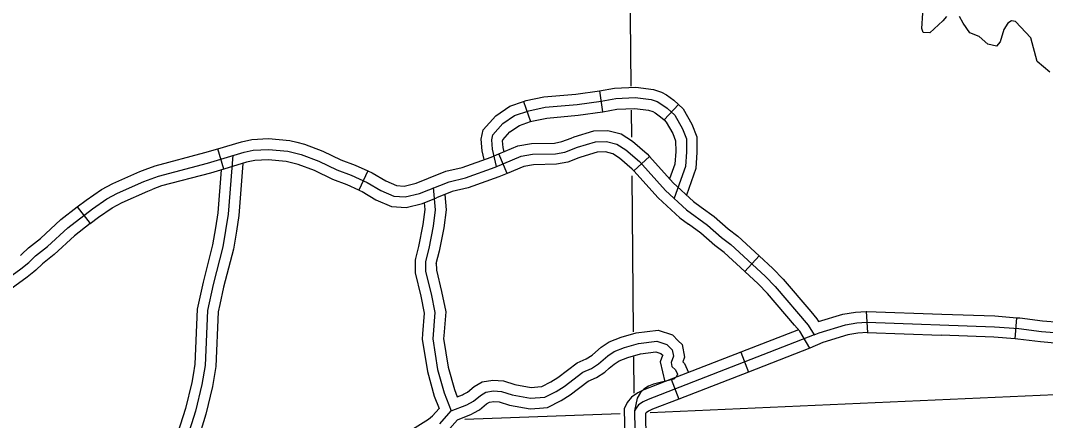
# Model space of a CAD drawing. Extents: x 1212896 to 1368412, y 378476 to 478763.
# Drawn here: x 1259381 to 1266627, y 426990 to 429817 of the extents above; entities that cross this region are included whole.
import ezdxf

# ---------------------------------------------------------------- set-up
doc = ezdxf.new("R2010")
doc.units = 0
for name, color, linetype in [('Level 31', 7, 'Continuous'), ('Level 32', 7, 'Continuous'), ('Level 45', 7, 'Continuous'), ('Level 46', 7, 'Continuous'), ('Level 5', 7, 'Continuous'), ('Level 9', 7, 'Continuous')]:
    doc.layers.add(name, color=color, linetype=linetype)

msp = doc.modelspace()

# ---------------------------------------------------------------- linework, layer by layer
at = {"layer": 'Level 31'}
for p, q in [((1260818.2, 428767.2), (1260775.2, 428910.9)), ((1262820.1, 428736.2), (1262762.1, 428874.5)), ((1263826.8, 428855.8), (1263715.5, 428755.3)), ((1261835.1, 428755.1), (1261772.1, 428618.9)), ((1262820.1, 428736.2), (1262820.1, 428736.2)), ((1263715.5, 428755.3), (1263715.5, 428755.3)), ((1259782.5, 428500.5), (1259874.3, 428381.9)), ((1259782.5, 428500.5), (1259874.3, 428381.9)), ((1259874.3, 428381.9), (1259874.3, 428381.9)), ((1264500.7, 428043.4), (1264602.5, 428153.5)), ((1264500.7, 428043.4), (1264500.7, 428043.4)), ((1265358.6, 427761.2), (1265368.6, 427611.6)), ((1266412.9, 427567.2), (1266424.5, 427716.8)), ((1266424.5, 427716.8), (1266424.5, 427716.8))]:
    msp.add_line(p, q, dxfattribs=at)
for points in [[(1263274.1, 428986.7), (1263293.9, 428994.3), (1263432.9, 429036.5), (1263532.2, 429039), (1263626.6, 429015.5), (1263706.1, 428965.4), (1263810.3, 428874.1), (1263826.8, 428855.8)], [(1259093.9, 427852.9), (1259382.8, 428061.5), (1259440.7, 428107.4), (1259487.5, 428153.2), (1259571.9, 428219.4), (1259715.6, 428352.1), (1259889.3, 428486.6), (1259991.6, 428557.3), (1260067.6, 428596.3), (1260253.6, 428680.1), (1260356.4, 428718.2), (1260703.4, 428809.7), (1260960.9, 428886.7), (1261026.6, 428900.3), (1261133.5, 428906.3), (1261270.6, 428894.6), (1261365.6, 428869.4), (1261488.9, 428823.7), (1261616.5, 428761.1), (1261718.5, 428724.8), (1261830.9, 428672.8), (1261927.5, 428615.4), (1262020.6, 428574.9), (1262100.7, 428570), (1262200.2, 428594.6), (1262410.2, 428678.1), (1262525.6, 428704.1), (1262735.8, 428780.7), (1262919, 428857.5), (1262999.7, 428871.6), (1263163, 428874.6), (1263228.5, 428887.6), (1263318.6, 428922), (1263445.2, 428960.4), (1263523.8, 428962.4), (1263596.3, 428944.3), (1263660.3, 428904), (1263756.6, 428819.6), (1263940.9, 428615.6), (1264089.5, 428478.6), (1264236.3, 428371.5), (1264335.6, 428284.2), (1264402.9, 428234), (1264645.8, 428009.5), (1264715.9, 427937.2), (1264948.8, 427663.7), (1264990.6, 427594.8), (1265027.2, 427610.8), (1265211.9, 427666.7), (1265292.2, 427680.2), (1265363.7, 427685), (1266265, 427652.5), (1266438.5, 427639.1), (1266598.1, 427618.3), (1266721.4, 427608.6)], [(1260775.2, 428910.9), (1260942.2, 428960.8), (1261016.7, 428976.3), (1261134.6, 428982.8), (1261283.8, 428970.1), (1261333.9, 428956.8)], [(1261333.9, 428956.8), (1261388.7, 428942.3), (1261519, 428894), (1261646.3, 428831.6), (1261747.4, 428795.6), (1261835.1, 428755.1)], [(1262762.1, 428874.5), (1262897.4, 428931.2), (1262992.4, 428947.8), (1263154.7, 428950.8), (1263207.2, 428961.3), (1263274.1, 428986.7)], [(1260263, 428765), (1260333.3, 428791.1), (1260682.7, 428883.3), (1260775.2, 428910.9)], [(1263715.5, 428755.3), (1263704.8, 428767.1), (1263616.2, 428844.8), (1263567, 428875.7), (1263515.6, 428888.5), (1263457, 428887), (1263342.5, 428852.3), (1263327.5, 428846.6)], [(1261295.5, 428811.8), (1261258, 428821.8), (1261132.4, 428832.5), (1261036.1, 428827.1), (1260978.9, 428815.3), (1260818.2, 428767.2)], [(1261772.1, 428618.9), (1261690.7, 428656.6), (1261587.9, 428693.1), (1261459.8, 428756), (1261343.3, 428799.2), (1261295.5, 428811.8)], [(1262265.4, 428702.7), (1262387.6, 428751.3), (1262504.1, 428777.6), (1262708, 428851.8), (1262762.1, 428874.5)], [(1263327.5, 428846.6), (1263248.9, 428816.6), (1263170.9, 428801.1), (1263006.8, 428798.1), (1262939.8, 428786.4), (1262820.1, 428736.2)], [(1263826.8, 428855.8), (1263995.2, 428669.4), (1264138, 428537.7), (1264191.9, 428498.4)], [(1259782.5, 428500.5), (1259844.2, 428548.3), (1259952.3, 428623), (1260034.5, 428665.1), (1260224.6, 428750.8), (1260263, 428765)], [(1260818.2, 428767.2), (1260723.3, 428738.8), (1260378.6, 428647.9), (1260315.1, 428624.4)], [(1261835.1, 428755.1), (1261866.6, 428740.5), (1261962.4, 428683.5), (1262038.7, 428650.3), (1262093.7, 428646.9), (1262176.8, 428667.5), (1262265.4, 428702.7)], [(1262820.1, 428736.2), (1262762.7, 428712.1), (1262546.4, 428633.4), (1262432, 428607.6), (1262320.9, 428563.4)], [(1263715.5, 428755.3), (1263888.5, 428563.7), (1264042.7, 428421.6), (1264103.5, 428377.2)], [(1259874.3, 428381.9), (1259932.8, 428427.2), (1260029.5, 428494), (1260099.6, 428529.9), (1260281.6, 428612), (1260315.1, 428624.4)], [(1261772.1, 428618.9), (1261796.6, 428607.6), (1261893.8, 428549.7), (1262003.1, 428502.2), (1262107.5, 428495.8), (1262222.7, 428524.3), (1262320.9, 428563.4)], [(1259380.7, 428157.4), (1259390.1, 428164.8), (1259437.1, 428210.7), (1259522.3, 428277.6), (1259666.2, 428410.5), (1259782.5, 428500.5)], [(1264191.9, 428498.4), (1264284.1, 428431.2), (1264383.7, 428343.6), (1264451.8, 428292.8), (1264602.5, 428153.5)], [(1259874.3, 428381.9), (1259763.2, 428295.8), (1259619.7, 428163.3), (1259536.1, 428097.7), (1259489.5, 428052.1), (1259474, 428039.9)], [(1264500.7, 428043.4), (1264355.8, 428177.3), (1264289.2, 428226.9), (1264190.2, 428314), (1264103.5, 428377.2)], [(1264602.5, 428153.5), (1264699.2, 428064.2), (1264772.5, 427988.6), (1264967.1, 427760)], [(1259474, 428039.9), (1259427.2, 428002.7), (1259138.2, 427794.1), (1259050, 427724.8)], [(1264852.9, 427662.8), (1264661.4, 427887.7), (1264594.4, 427956.8), (1264500.7, 428043.4)], [(1264967.1, 427760), (1265010.9, 427708.6), (1265022.7, 427689.2), (1265194.4, 427741.2), (1265283.3, 427756.2), (1265358.6, 427761.2)], [(1265358.5, 427761.2), (1265362.5, 427761.5), (1265894.1, 427742.3)], [(1265894.1, 427742.3), (1266269.3, 427728.8), (1266424.5, 427716.8)], [(1265368.6, 427611.6), (1265300.8, 427607), (1265228.8, 427594.8), (1265052.6, 427541.6), (1264961, 427501.7), (1264888.9, 427620.5), (1264852.9, 427662.8)], [(1266424.5, 427716.8), (1266446.3, 427715.1), (1266606, 427694.3), (1266724.9, 427684.9), (1266945.7, 427682.4)], [(1265364.9, 427611.3), (1265888.7, 427592.4)], [(1266412.9, 427567.2), (1266260.8, 427579), (1265888.7, 427592.4)], [(1266944, 427532.4), (1266718.1, 427535), (1266590.5, 427545.1), (1266430.9, 427565.8), (1266412.9, 427567.2)]]:
    msp.add_lwpolyline(points, dxfattribs=at)
at = {"layer": 'Level 32'}
for p, q in [((1263473.4, 429319.9), (1263493.9, 429171.3)), ((1262937.3, 429244.7), (1262986, 429102.8)), ((1264031.4, 429224.6), (1263930, 429114.1)), ((1264471.8, 427472.3), (1264526.1, 427332.5)), ((1263979.6, 427281.1), (1264033.9, 427141.3))]:
    msp.add_line(p, q, dxfattribs=at)
for points in [[(1262937.3, 429244.7), (1262955.3, 429250.9), (1263079.5, 429276.7), (1263306.7, 429296.9), (1263473.4, 429319.9)], [(1263473.4, 429319.9), (1263473.5, 429319.9), (1263579.5, 429340.2), (1263729.6, 429346.5), (1263855.1, 429330.6), (1263912.1, 429311.1), (1263946.8, 429291.6), (1263998.9, 429254.4), (1264031.4, 429224.6)], [(1262658.6, 428833.8), (1262644.7, 428895.8), (1262637.6, 428977.9), (1262652.3, 429043.8), (1262741.3, 429144), (1262840.8, 429211.5), (1262937.3, 429244.7)], [(1262745.1, 428784.5), (1262717.6, 428907.1), (1262711.9, 428972.9), (1262720, 429009.1), (1262790.2, 429088.2), (1262874, 429145.1), (1262974.8, 429179.8), (1263090.3, 429203.8), (1263315, 429223.7), (1263485.5, 429247.2), (1263588.1, 429266.9), (1263726.5, 429272.7), (1263838.5, 429258.5), (1263881.9, 429243.7), (1263907.2, 429229.4), (1263952.4, 429197.1), (1264006.3, 429147.7), (1264060.2, 429051.9), (1264087.7, 428981.3), (1264089, 428889.3), (1264081.6, 428786.2), (1264001.5, 428560.7)], [(1262986, 429102.8), (1262995.1, 429106), (1263101.5, 429128.1), (1263323.6, 429147.8), (1263493.9, 429171.3)], [(1263493.9, 429171.3), (1263497.9, 429171.8), (1263596.9, 429190.8), (1263723.3, 429196.1), (1263821.1, 429183.7), (1263850.5, 429173.7), (1263866.2, 429164.8), (1263904.3, 429137.6), (1263930, 429114.1)], [(1264031.4, 429224.6), (1264064.7, 429194), (1264126.9, 429083.5), (1264161.1, 428995.6), (1264162.7, 428887.3), (1264154.3, 428771), (1264087.9, 428583.9)], [(1262799.7, 428890.2), (1262793.3, 428918.8), (1262789, 428967.8), (1262790.2, 428973.2), (1262841, 429030.4), (1262908.5, 429076.2), (1262986, 429102.8)], [(1263930, 429114.1), (1263945.7, 429099.6), (1263991, 429019.2), (1264011.5, 428966.4), (1264012.6, 428891.5), (1264006.2, 428802), (1263969.3, 428698.1)], [(1264990.6, 427594.8), (1263817.3, 427139.1), (1263782.1, 427122.1), (1263750.6, 427100.1), (1263731.8, 427077.9), (1263722, 427057.2), (1263766.5, 424499.1), (1263788, 424416.6), (1263819, 424360.6), (1263852.1, 424317.5), (1263894.2, 424235.7), (1263900.1, 424181.5), (1263886.2, 424080.9)], [(1264880.1, 427630.9), (1264471.8, 427472.3)], [(1264471.8, 427472.3), (1263979.6, 427281.1)], [(1264961.1, 427501.5), (1264526.1, 427332.5)], [(1264526.1, 427332.5), (1264033.9, 427141.3)], [(1263979.6, 427281.1), (1263788, 427206.7), (1263744.8, 427185.8), (1263700.6, 427155), (1263669.4, 427118.1), (1263648.1, 427073.2), (1263651.8, 426860.1)], [(1264033.9, 427141.3), (1263847.8, 427069), (1263820.8, 427055.9), (1263802.5, 427043.2), (1263798.7, 427038.7), (1263801.8, 426862.7)]]:
    msp.add_lwpolyline(points, dxfattribs=at)
at = {"layer": 'Level 45'}
for points in [[(1260880.7, 428865.6), (1260849, 428448), (1260810.8, 428217.1), (1260742.5, 427950.4), (1260703.1, 427768.5), (1260686, 427379.2), (1260663.4, 427244.7), (1260618.2, 427055.6), (1260559.9, 426870.2)], [(1262298.6, 428636.2), (1262313.2, 428479.7), (1262298.1, 428364.3), (1262266.2, 428204.6), (1262243.4, 428115), (1262244.3, 428042.1), (1262283.3, 427885.2), (1262309.6, 427753.9), (1262294.4, 427567.6), (1262329.3, 427351), (1262375.2, 427185), (1262425.4, 427057.4)], [(1262345.2, 426966.9), (1262425.4, 427057.4), (1262537, 427101.1), (1262583.8, 427126.5), (1262631.8, 427167.8), (1262671.3, 427189.8), (1262724, 427199.2), (1262779.9, 427194.3), (1262855.9, 427170.7), (1262986.3, 427147.1), (1263086.4, 427154.8), (1263166.5, 427195.7), (1263223.6, 427231.4), (1263355, 427330.9), (1263417, 427358.5), (1263466.7, 427390.7), (1263532.3, 427447.4), (1263578.5, 427478.6), (1263649.9, 427505.5), (1263749.4, 427533.8), (1263880, 427550.9), (1263948.7, 427528), (1263986.8, 427488.9), (1263995.7, 427443.6), (1263979.2, 427399.3), (1263985.5, 427372.4), (1264010.6, 427348.8), (1264024.9, 427316.8), (1264018.8, 427300.6), (1263998.8, 427281.8), (1263855.7, 427246.1), (1263820, 427232.1), (1263787.5, 427211.3), (1263763.1, 427187.6), (1263741.1, 427148.1), (1263722, 427057.2)]]:
    msp.add_lwpolyline(points, dxfattribs=at)
at = {"layer": 'Level 46'}
for points in [[(1260799, 428761.5), (1260775.8, 428456.8), (1260758.5, 428352.3)], [(1260952.9, 428807.5), (1260924.9, 428438.8), (1260906.5, 428327.8)], [(1262234.7, 428529.1), (1262239.1, 428481), (1262225.4, 428376.3), (1262194.3, 428220.8), (1262172.3, 428133.9)], [(1262379.9, 428586.8), (1262390, 428478.2), (1262373.5, 428351.9), (1262340.7, 428187.7), (1262317.7, 428097)], [(1260758.5, 428352.3), (1260738.7, 428232.3), (1260670.9, 427967.4), (1260643.5, 427841)], [(1260906.5, 428327.8), (1260885.6, 428201.4), (1260816.9, 427932.9), (1260790.1, 427809.3)], [(1262172.3, 428133.9), (1262169.7, 428123.8), (1262170.8, 428032.6), (1262211.4, 427869), (1262235.4, 427749.6), (1262223.3, 427601.8)], [(1262319.9, 428105.9), (1262320.5, 428051.9), (1262357.8, 427901.9), (1262386.7, 427758.4), (1262372.8, 427589.5)], [(1260643.5, 427841), (1260629.9, 427778), (1260612.7, 427387), (1260600.2, 427312.5)], [(1260790.1, 427809.3), (1260779.2, 427758.7), (1260762.1, 427371.2), (1260748.1, 427287.6)], [(1262223.3, 427601.8), (1262220.3, 427564.7), (1262257.3, 427335.3), (1262305.2, 427161.6), (1262339.3, 427075.3)], [(1262372.8, 427589.5), (1262371.3, 427570.6), (1262404.1, 427367.3), (1262447.7, 427209.2), (1262468.6, 427156.3)], [(1263444.8, 427472.7), (1263485.8, 427508.2), (1263543.2, 427546.9), (1263626, 427578.1), (1263733.9, 427608.8), (1263887.5, 427628.9), (1263990.4, 427594.6), (1264030.4, 427553.6)], [(1264030.4, 427553.6), (1264057.4, 427526), (1264074.8, 427437.2), (1264062.7, 427404.7), (1264074.1, 427393.9), (1264103.1, 427329.1)], [(1263039, 427227.7), (1263065.3, 427229.8), (1263128.8, 427262.2), (1263180.2, 427294.3), (1263315.9, 427397.1), (1263380.4, 427425.9), (1263420.8, 427452), (1263444.8, 427472.7)], [(1263542.9, 427359.3), (1263577.1, 427388.8), (1263612.6, 427412.8), (1263673, 427435.5), (1263764.4, 427461.5), (1263872.8, 427475.7), (1263908.5, 427463.8), (1263923.1, 427448.9)], [(1263918.8, 427453.2), (1263919.5, 427449.9), (1263902.4, 427404.1), (1263935.5, 427264)], [(1263050.4, 427078.2), (1263106.8, 427082.5), (1263202.8, 427131.6), (1263265.4, 427170.7), (1263392.7, 427267.1), (1263452.2, 427293.6), (1263511, 427331.7), (1263542.9, 427359.3)], [(1260600.2, 427312.5), (1260591.3, 427259.4), (1260547.2, 427075.3), (1260491.4, 426897.8), (1260457.1, 426828.8)], [(1260748.1, 427287.6), (1260738.3, 427229.5), (1260691.9, 427035.3), (1260631, 426841.5), (1260591.4, 426762)], [(1262513, 427175), (1262540.2, 427189.7), (1262587.8, 427230.7), (1262645.2, 427262.7), (1262720.6, 427276.2), (1262794.7, 427269.7), (1262874.1, 427245), (1262990.2, 427224), (1263039, 427227.7)], [(1262468.6, 427156.3), (1262504.7, 427170.5), (1262513, 427175)], [(1262076.1, 426860.8), (1262152.8, 426929.6), (1262263.9, 427000.2), (1262292.6, 427022.8), (1262339.3, 427075.3)], [(1262584.7, 427043.2), (1262625.8, 427065.6), (1262674.1, 427107.1), (1262696.3, 427119.5), (1262727.3, 427125), (1262765.6, 427121.6), (1262838.3, 427099), (1262982.5, 427073), (1263050.4, 427078.2)], [(1262176.2, 426749.1), (1262243.7, 426809.6), (1262350.5, 426877.6), (1262395.8, 426913), (1262468.8, 426995.3), (1262568.2, 427034.2), (1262584.7, 427043.2)]]:
    msp.add_lwpolyline(points, dxfattribs=at)
at = {"layer": 'Level 5'}
for points in [[(1263698.4, 429353.6), (1263684.1, 430822.6)], [(1263701.9, 428992.7), (1263700, 429183)], [(1263715.2, 427616.7), (1263704.5, 428720.2)], [(1263719.4, 427182.5), (1263716.9, 427440.1)], [(1267968, 427227.9), (1263832.2, 427044.5)], [(1263620.7, 427036), (1262521.9, 426996.1)]]:
    msp.add_lwpolyline(points, dxfattribs=at)
at = {"layer": 'Level 9'}
for points in [[(1265926, 429846.4), (1265899.7, 429815.7), (1265807.9, 429729.3), (1265761.7, 429733.1), (1265753, 429759.8), (1265759.3, 429869)], [(1266657.5, 429452.9), (1266567.5, 429527.5), (1266522.2, 429695.2), (1266414.3, 429809.3), (1266385.1, 429815.5), (1266359.5, 429797.8), (1266332.6, 429753.2), (1266306.8, 429666.5), (1266280.6, 429634.8), (1266219.2, 429650.2), (1266157.8, 429703.6), (1266092, 429729.8), (1266044.3, 429798.5), (1266019, 429845.8)]]:
    msp.add_lwpolyline(points, dxfattribs=at)

doc.saveas('drawing.dxf')
